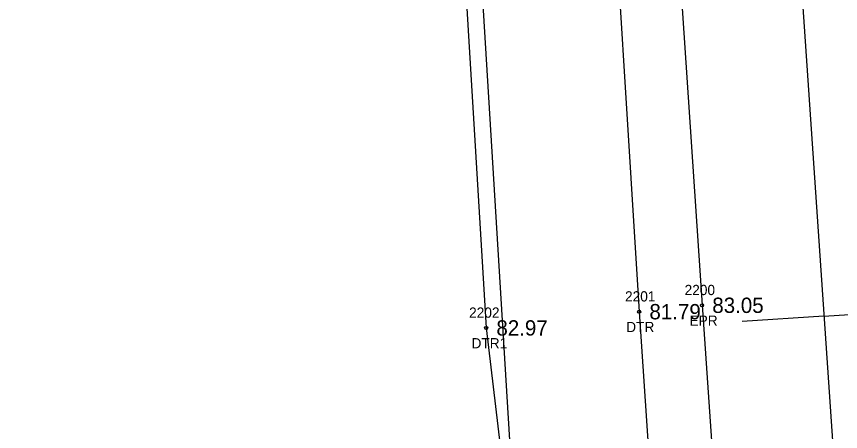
# Model space of a CAD drawing. Extents: x 2139392 to 2143384, y 505395 to 510520.
# Drawn here: x 2140521 to 2140601.5, y 507214 to 507254.6 of the extents above; entities that cross this region are included whole.
import ezdxf

# ---------------------------------------------------------------- set-up
doc = ezdxf.new("R2010")
doc.units = 0
for name, color, linetype in [('RD_EX_H2O', 7, 'Continuous'), ('RD_EX_H2O_txCode', 7, 'Continuous'), ('RD_EX_Road', 7, 'Continuous'), ('RD_EX_Road_txCode', 7, 'Continuous'), ('RD_EX_TX_H2O_ELEV', 7, 'Continuous'), ('RD_EX_TX_Road_ELEV', 7, 'Continuous'), ('RD_EX_VEG', 7, 'Continuous'), ('RD_HC_Cl', 7, 'Continuous'), ('RD_HC_Data_Tic', 7, 'Continuous'), ('RD_SMD_Locator', 7, 'Continuous')]:
    doc.layers.add(name, color=color, linetype=linetype)

msp = doc.modelspace()

# ---------------------------------------------------------------- linework, layer by layer
at = {"layer": 'RD_EX_H2O'}
for points in [[(2140566.756, 507360.34), (2140561.097, 507358.979), (2140560.598, 507328.237), (2140566.882, 507224.15), (2140571.596, 507184.274)], [(2140566.756, 507360.34), (2140571.964, 507357.241), (2140575.379, 507329.403), (2140581.844, 507225.739), (2140584.452, 507186.919), (2140580.805, 507180.276), (2140573.148, 507179.276), (2140571.596, 507184.274)]]:
    msp.add_lwpolyline(points, dxfattribs=at)
at = {"layer": 'RD_EX_Road'}
msp.add_lwpolyline([(2140559.738, 507699.593), (2140559.812, 507681.925), (2140560.304, 507666.177), (2140562.281, 507610.801), (2140566.398, 507547.539), (2140570.03, 507492.805), (2140573.817, 507437.377), (2140577.821, 507379.035), (2140579.377, 507354.439), (2140581.03, 507330.086), (2140587.991, 507226.365), (2140590.862, 507184.676), (2140593.073, 507153.161), (2140595.225, 507123.785), (2140602.702, 507012.785), (2140610.007, 506906.422), (2140617.095, 506803.242), (2140624.734, 506690.174), (2140631.756, 506586.092), (2140639.513, 506472.795), (2140646.099, 506374.383), (2140653.644, 506264.114)], dxfattribs=at)
at = {"layer": 'RD_EX_VEG'}
msp.add_lwpolyline([(2140406.687, 507704.714), (2140540.941, 507674.412), (2140569.48, 507207.834), (2140538.654, 507191.927)], dxfattribs=at)
at = {"layer": 'RD_HC_Cl'}
msp.add_line((2140574.741, 507595.124), (2140664.078, 506281.809), dxfattribs=at)
at = {"layer": 'RD_HC_Data_Tic'}
for q in [(2140607.879, 507225.848), (2140591.916, 507224.762)]:
    msp.add_line((2140599.897, 507225.305), q, dxfattribs=at)
at = {"layer": 'RD_SMD_Locator'}
for centre in [(2140587.991, 507226.365), (2140581.844, 507225.739), (2140566.882, 507224.15)]:
    msp.add_circle(centre, 0.15, dxfattribs=at)

# ---------------------------------------------------------------- texts
at = {"layer": 'RD_EX_H2O_txCode'}
for s, p in [('2201', (2140580.458, 507226.739)), ('2202', (2140565.213, 507225.15)), ('DTR', (2140580.576, 507223.739)), ('DTR1', (2140565.449, 507222.15))]:
    msp.add_text(s, height=1, dxfattribs=at).set_placement(p)
at = {"layer": 'RD_EX_Road_txCode'}
for s, p in [('2200', (2140586.282, 507227.365)), ('EPR', (2140586.763, 507224.365))]:
    msp.add_text(s, height=1, dxfattribs=at).set_placement(p)
at = {"layer": 'RD_EX_TX_H2O_ELEV'}
for s, p in [('81.79', (2140582.844, 507224.989)), ('82.97', (2140567.882, 507223.4))]:
    msp.add_text(s, height=1.5, dxfattribs=at).set_placement(p)
at = {"layer": 'RD_EX_TX_Road_ELEV'}
msp.add_text('83.05', height=1.5, dxfattribs=at).set_placement((2140588.991, 507225.615))

doc.saveas('drawing.dxf')
